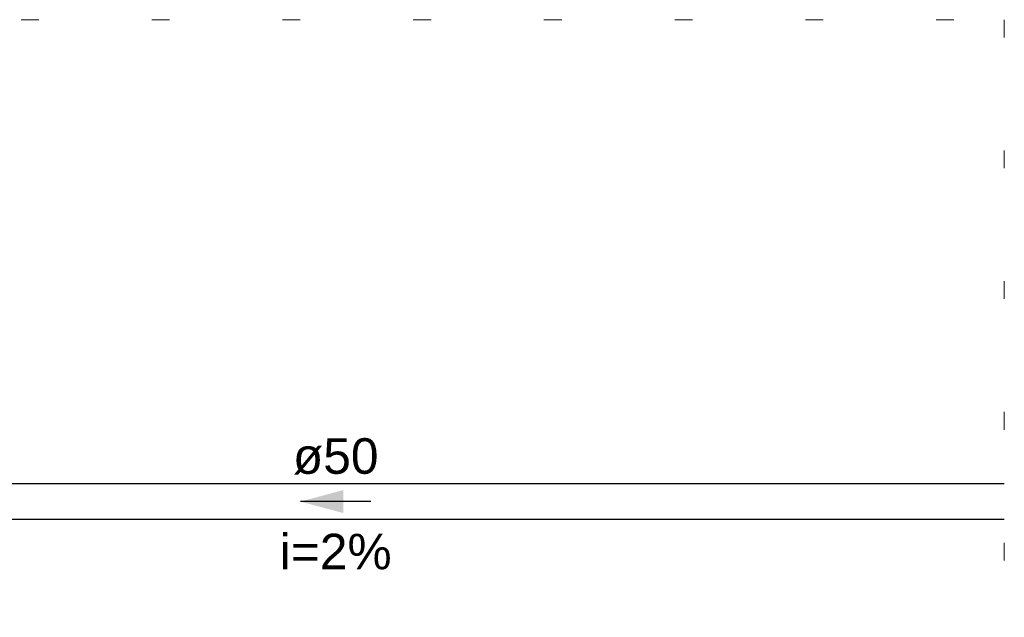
# Model space of a CAD drawing. Header units: millimetres. Extents: x -16331 to -10174, y -4135 to -3584.
# Tile 274 of 456: x -10314.76 to -10309.22, y -3935.69 to -3932.34. Entities that reach past the tile are written whole.
import ezdxf

# ---------------------------------------------------------------- set-up
doc = ezdxf.new("R2010")
doc.units = ezdxf.units.MM
doc.linetypes.add('DOT', pattern=[0.635, 0, -0.635])
for name, color, linetype, lineweight in [('DI-Área do detalhe', 7, 'DOT', 0), ('TQ-Condutos Gordura', 2, 'Continuous', 25), ('TQ-Sentido conduto Gordura', 42, 'Continuous', 30), ('TQ-Textos conduto Gordura', 7, 'Continuous', 9)]:
    doc.layers.add(name, color=color, linetype=linetype, lineweight=lineweight)
doc.styles.add('Arial', font='arial.ttf', dxfattribs={"height": 100})

msp = doc.modelspace()

# ---------------------------------------------------------------- hatches: boundary and pattern name
at = {"layer": 'TQ-Sentido conduto Gordura', "linetype": 'Continuous'}
msp.add_hatch(color=42, dxfattribs=at).paths.add_polyline_path([(-10313.18, -3935.0439), (-10312.9385, -3935.1086), (-10312.9385, -3934.9792)])

# ---------------------------------------------------------------- linework, layer by layer
at = {"layer": 'DI-Área do detalhe'}
msp.add_lwpolyline([(-10326.5109, -3932.3352), (-10309.223, -3932.3352), (-10309.223, -3940.5133), (-10326.5109, -3940.5133), (-10326.5109, -3932.3352)], dxfattribs=at)
at = {"layer": 'TQ-Condutos Gordura'}
for p, q in [((-10309.223, -3934.9439), (-10320.0017, -3934.9439)), ((-10309.223, -3935.1439), (-10320.0017, -3935.1439))]:
    msp.add_line(p, q, dxfattribs=at)
at = {"layer": 'TQ-Sentido conduto Gordura'}
msp.add_lwpolyline([(-10312.7835, -3935.0439), (-10313.18, -3935.0439)], dxfattribs=at)

# ---------------------------------------------------------------- texts
at = {"layer": 'TQ-Textos conduto Gordura', "char_height": 0.2, "attachment_point": 8, "line_spacing_factor": 0.6, "style": 'Arial'}
for s, insert, width in [('ø50', (-10312.9818, -3934.8932), 0.962805), ('i=2%', (-10312.9818, -3935.4266), 1.257927)]:
    msp.add_mtext(s, dxfattribs=dict(at, insert=insert, width=width))

doc.saveas('drawing.dxf')
